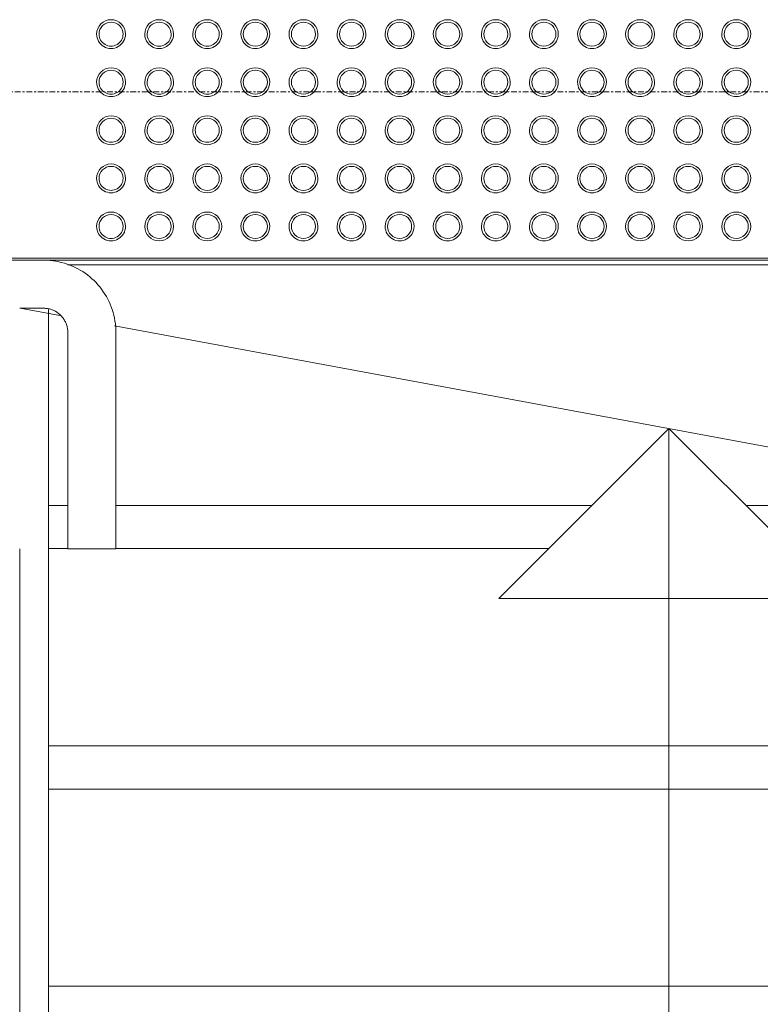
# Model space of a CAD drawing. Header units: millimetres. Extents: x -281 to 121694, y -16481 to 65128.
# Tile 453 of 656: x 20740 to 21510, y 28251 to 29275. Entities that reach past the tile are written whole.
import ezdxf

# ---------------------------------------------------------------- set-up
doc = ezdxf.new("R2010")
doc.units = ezdxf.units.MM
doc.linetypes.add('Grid Line', pattern=[12, 6, -2, 2, -2])
for name, color, linetype, lineweight in [('A--L$01A__Algemeen', 7, 'Continuous', 5), ('A--L$07A__Stramien', 1, 'Continuous', 5), ('A--L28__Hoofddraagconstructies', 3, 'Continuous', 5), ('A--LD21__DetailPenFijnHidden', 1, 'Continuous', 5)]:
    doc.layers.add(name, color=color, linetype=linetype, lineweight=lineweight)

# ---------------------------------------------------------------- blocks, each defined once
blk = doc.blocks.new('NLRS_24_10_SF_trappen kern_gen_cpz - NLRS_24_12_02_SF_trappen kern_gen_cpz-66734290-L_80_ 14')
at = {"layer": 'A--L$01A__Algemeen'}
for p, q in [((-500, -2750), (-500, -2975)), ((-450, -2750), (-500, -2750)), ((-450, -2975), (-450, -2750)), ((-400, -3000), (-425, -3000)), ((-425, -3050), (-400, -3050))]:
    blk.add_line(p, q, dxfattribs=at)
at = {"layer": 'A--L$01A__Algemeen', "flags": 128}
for points in [[(-500, -2975), (-499.9, -2978), (-499.8, -2981), (-499.5, -2984), (-499, -2986.9), (-498.5, -2989.9), (-497.9, -2992.8), (-497.1, -2995.7), (-496.2, -2998.6), (-495.2, -3001.4), (-494.1, -3004.2), (-492.9, -3006.9), (-491.5, -3009.6), (-490.1, -3012.3), (-488.5, -3014.8), (-486.9, -3017.3), (-485.2, -3019.8), (-483.3, -3022.2), (-481.4, -3024.5), (-479.4, -3026.7), (-477.3, -3028.8), (-475.1, -3030.8), (-472.8, -3032.8), (-470.4, -3034.7), (-468, -3036.4), (-465.5, -3038.1), (-463, -3039.7), (-460.3, -3041.1), (-457.7, -3042.5), (-455, -3043.8), (-452.2, -3044.9), (-449.4, -3045.9), (-446.5, -3046.9), (-443.6, -3047.7), (-440.7, -3048.3), (-437.7, -3048.9), (-434.8, -3049.4), (-431.8, -3049.7), (-428.8, -3049.9), (-425.8, -3050), (-425, -3050)], [(-500, -2975), (-499.9, -2978), (-499.8, -2981), (-499.5, -2984), (-499, -2986.9), (-498.5, -2989.9), (-497.9, -2992.8), (-497.1, -2995.7), (-496.2, -2998.6), (-495.2, -3001.4), (-494.1, -3004.2), (-492.9, -3006.9), (-491.5, -3009.6), (-490.1, -3012.3), (-488.5, -3014.8), (-486.9, -3017.3), (-485.2, -3019.8), (-483.3, -3022.2), (-481.4, -3024.5), (-479.4, -3026.7), (-477.3, -3028.8), (-475.1, -3030.8), (-472.8, -3032.8), (-470.4, -3034.7), (-468, -3036.4), (-465.5, -3038.1), (-463, -3039.7), (-460.3, -3041.1), (-457.7, -3042.5), (-455, -3043.8), (-452.2, -3044.9), (-449.4, -3045.9), (-446.5, -3046.9), (-443.6, -3047.7), (-440.7, -3048.3), (-437.7, -3048.9), (-434.8, -3049.4), (-431.8, -3049.7), (-428.8, -3049.9), (-425.8, -3050)], [(-425, -3000), (-426, -3000), (-427, -2999.9), (-428, -2999.8), (-429, -2999.7), (-430, -2999.5), (-430.9, -2999.3), (-431.9, -2999), (-432.9, -2998.7), (-433.8, -2998.4), (-434.7, -2998), (-435.6, -2997.6), (-436.5, -2997.2), (-437.4, -2996.7), (-438.3, -2996.2), (-439.1, -2995.6), (-439.9, -2995.1), (-440.7, -2994.4), (-441.5, -2993.8), (-442.2, -2993.1), (-442.9, -2992.4), (-443.6, -2991.7), (-444.3, -2990.9), (-444.9, -2990.1), (-445.5, -2989.3), (-446, -2988.5), (-446.6, -2987.7), (-447, -2986.8), (-447.5, -2985.9), (-447.9, -2985), (-448.3, -2984.1), (-448.6, -2983.1), (-449, -2982.2), (-449.2, -2981.2), (-449.4, -2980.2), (-449.6, -2979.2), (-449.8, -2978.3), (-449.9, -2977.3), (-450, -2976.3), (-450, -2975.3), (-450, -2975)], [(-499.7, -2981.6), (-499.5, -2984), (-499, -2986.9), (-498.5, -2989.9), (-497.9, -2992.8), (-497.1, -2995.7), (-496.2, -2998.6), (-495.2, -3001.4), (-494.1, -3004.2), (-492.9, -3006.9), (-491.5, -3009.6), (-490.1, -3012.3), (-488.5, -3014.8), (-486.9, -3017.3), (-485.2, -3019.8), (-483.3, -3022.2), (-481.4, -3024.5), (-479.4, -3026.7), (-477.3, -3028.8), (-475.1, -3030.8), (-472.8, -3032.8), (-470.4, -3034.7), (-468, -3036.4), (-465.5, -3038.1), (-463, -3039.7), (-460.3, -3041.1), (-457.7, -3042.5), (-455, -3043.8), (-452.2, -3044.9), (-449.4, -3045.9), (-446.5, -3046.9), (-443.6, -3047.7), (-440.7, -3048.3), (-437.7, -3048.9), (-434.8, -3049.4), (-431.8, -3049.7), (-428.8, -3049.9), (-425.8, -3050)]]:
    blk.add_lwpolyline(points, dxfattribs=at)
blk = doc.blocks.new('NLRS_24_10_SF_1_traptrede_gen_cpz - NLRS_24_10_xx_SF_1_traptrede_gen_cpz-V75-L_80_ 14')
at = {"layer": 'A--L$01A__Algemeen'}
for p, q in [((-674.6, 864.9), (-633.2, 857.3)), ((-645, -135), (-645, 859.4)), ((-576.4, 846.7), (625, 624.3)), ((-176.8, 563.2), (0, 740)), ((0, 740), (176.8, 563.2)), ((0, 740), (0, -135)), ((-624.8, 660), (-645, 660)), ((-80, 660), (-575, 660)), ((432, 660), (80, 660)), ((-675, -135), (-675, 614.9)), ((-625, 615), (-645, 615)), ((-125, 615), (-575, 615)), ((625, 615), (125, 615)), ((645, 614.9), (645, -135)), ((675, 614.9), (675, -135)), ((176.8, 563.2), (-176.8, 563.2)), ((645, 410), (-645, 410)), ((645, 365), (-645, 365)), ((645, 160), (-645, 160)), ((645, 115), (-645, 115)), ((645, -90), (-645, -90)), ((645, -135), (-645, -135))]:
    blk.add_line(p, q, dxfattribs=at)
blk = doc.blocks.new('NLRS_24_10_SF_3_stringer_gen_cpz - NLRS_24_10_xx_stringer v_v_ glazen leuning_gen_cpz-66230849-L_80_ 14')
at = {"layer": 'A--L28__Hoofddraagconstructies'}
for p, q in [((-15, -2998.6), (-15, -2994.4)), ((-15, -3050), (15, -3050))]:
    blk.add_line(p, q, dxfattribs=at)
blk = doc.blocks.new('NLRS_24_10_SF_1_traptrede_gen_cpz - NLRS_24_10_xx_SF_1_traptrede_gen_cpz-V78-L_80_ 14')
at = {"layer": 'A--LD21__DetailPenFijnHidden'}
for p, q in [((645, 150), (-645, 150)), ((-625.1, 145), (645, 145)), ((-625.1, 145), (645, 145)), ((645, 150), (645, 145)), ((645, 145), (645, 125.2)), ((-645, 94.4), (-645, 98.6)), ((595, -80), (297, -80)), ((595, -120), (595, -80)), ((513, -120), (595, -120))]:
    blk.add_line(p, q, dxfattribs=at)
blk = doc.blocks.new('bordes - bordes-V228-L_80_ 14')
at = {"layer": 'A--LD21__DetailPenFijnHidden'}
for p, q in [((-1720, 1069.9), (430, 1069.9)), ((-1718, 1067.9), (432, 1067.9)), ((432, 1067.9), (-1718, 1067.9))]:
    blk.add_line(p, q, dxfattribs=at)
for centre, radius, start, end in [((-1145, 1034.9), 15, 0, 180), ((-1145, 1034.9), 12.5, 0, 180), ((-1095, 1034.9), 15, 0, 180), ((-1095, 1034.9), 12.5, 0, 180), ((-1045, 1034.9), 15, 0, 180), ((-1045, 1034.9), 12.5, 0, 180), ((-995, 1034.9), 15, 360, 180), ((-995, 1034.9), 12.5, 0, 180), ((-945, 1034.9), 15, 360, 180), ((-945, 1034.9), 12.5, 0, 180), ((-895, 1034.9), 15, 360, 180), ((-895, 1034.9), 12.5, 0, 180), ((-845, 1034.9), 15, 360, 180), ((-845, 1034.9), 12.5, 0, 180), ((-795, 1034.9), 15, 360, 180), ((-795, 1034.9), 12.5, 0, 180), ((-745, 1034.9), 15, 360, 180), ((-745, 1034.9), 12.5, 0, 180), ((-695, 1034.9), 15, 360, 180), ((-695, 1034.9), 12.5, 0, 180), ((-645, 1034.9), 15, 360, 180), ((-645, 1034.9), 12.5, 0, 180), ((-595, 1034.9), 15, 0, 180), ((-595, 1034.9), 12.5, 0, 180), ((-545, 1034.9), 15, 0, 180), ((-545, 1034.9), 12.5, 0, 180), ((-495, 1034.9), 15, 360, 180), ((-495, 1034.9), 12.5, 360, 180), ((-1145, 1034.9), 15, 180, 0), ((-1145, 1034.9), 12.5, 180, 0), ((-1095, 1034.9), 15, 180, 0), ((-1095, 1034.9), 12.5, 180, 0), ((-1045, 1034.9), 15, 180, 0), ((-1045, 1034.9), 12.5, 180, 0), ((-995, 1034.9), 15, 180, 0), ((-995, 1034.9), 12.5, 180, 0), ((-945, 1034.9), 15, 180, 0), ((-945, 1034.9), 12.5, 180, 0), ((-895, 1034.9), 15, 180, 0), ((-895, 1034.9), 12.5, 180, 0), ((-845, 1034.9), 15, 180, 0), ((-845, 1034.9), 12.5, 180, 0), ((-795, 1034.9), 15, 180, 0), ((-795, 1034.9), 12.5, 180, 0), ((-745, 1034.9), 15, 180, 0), ((-745, 1034.9), 12.5, 180, 0), ((-695, 1034.9), 15, 180, 0), ((-695, 1034.9), 12.5, 180, 0), ((-645, 1034.9), 15, 180, 0), ((-645, 1034.9), 12.5, 180, 0), ((-595, 1034.9), 15, 180, 0), ((-595, 1034.9), 12.5, 180, 0), ((-545, 1034.9), 15, 180, 0), ((-545, 1034.9), 12.5, 180, 0), ((-495, 1034.9), 15, 180, 0), ((-495, 1034.9), 12.5, 180, 0), ((-1145, 984.9), 15, 360, 180), ((-1145, 984.9), 12.5, 0, 180), ((-1095, 984.9), 15, 360, 180), ((-1095, 984.9), 12.5, 0, 180), ((-1045, 984.9), 15, 0, 180), ((-1045, 984.9), 12.5, 0, 180), ((-995, 984.9), 15, 360, 180), ((-995, 984.9), 12.5, 0, 180), ((-945, 984.9), 15, 360, 180), ((-945, 984.9), 12.5, 0, 180), ((-895, 984.9), 15, 360, 180), ((-895, 984.9), 12.5, 0, 180), ((-845, 984.9), 15, 360, 180), ((-845, 984.9), 12.5, 0, 180), ((-795, 984.9), 15, 360, 180), ((-795, 984.9), 12.5, 0, 180), ((-745, 984.9), 15, 360, 180), ((-745, 984.9), 12.5, 0, 180), ((-695, 984.9), 15, 360, 180), ((-695, 984.9), 12.5, 0, 180), ((-645, 984.9), 15, 360, 180), ((-645, 984.9), 12.5, 0, 180), ((-595, 984.9), 15, 0, 180), ((-595, 984.9), 12.5, 0, 180), ((-545, 984.9), 15, 360, 180), ((-545, 984.9), 12.5, 360, 180), ((-495, 984.9), 15, 360, 180), ((-495, 984.9), 12.5, 360, 180), ((-1145, 984.9), 15, 180, 0), ((-1145, 984.9), 12.5, 180, 0), ((-1095, 984.9), 15, 180, 0), ((-1095, 984.9), 12.5, 180, 0), ((-1045, 984.9), 15, 180, 0), ((-1045, 984.9), 12.5, 180, 0), ((-995, 984.9), 15, 180, 0), ((-995, 984.9), 12.5, 180, 0), ((-945, 984.9), 15, 180, 0), ((-945, 984.9), 12.5, 180, 0), ((-895, 984.9), 15, 180, 0), ((-895, 984.9), 12.5, 180, 0), ((-845, 984.9), 15, 180, 0), ((-845, 984.9), 12.5, 180, 0), ((-795, 984.9), 15, 180, 0), ((-795, 984.9), 12.5, 180, 0), ((-745, 984.9), 15, 180, 0), ((-745, 984.9), 12.5, 180, 0), ((-695, 984.9), 15, 180, 0), ((-695, 984.9), 12.5, 180, 0), ((-645, 984.9), 15, 180, 0), ((-645, 984.9), 12.5, 180, 0), ((-595, 984.9), 15, 180, 0), ((-595, 984.9), 12.5, 180, 0), ((-545, 984.9), 15, 180, 0), ((-545, 984.9), 12.5, 180, 0), ((-495, 984.9), 15, 180, 0), ((-495, 984.9), 12.5, 180, 0), ((-1145, 934.9), 15, 360, 180), ((-1145, 934.9), 12.5, 0, 180), ((-1095, 934.9), 15, 360, 180), ((-1095, 934.9), 12.5, 0, 180), ((-1045, 934.9), 15, 0, 180), ((-1045, 934.9), 12.5, 0, 180), ((-995, 934.9), 15, 360, 180), ((-995, 934.9), 12.5, 0, 180), ((-945, 934.9), 15, 360, 180), ((-945, 934.9), 12.5, 0, 180), ((-895, 934.9), 15, 360, 180), ((-895, 934.9), 12.5, 0, 180), ((-845, 934.9), 15, 360, 180), ((-845, 934.9), 12.5, 0, 180), ((-795, 934.9), 15, 360, 180), ((-795, 934.9), 12.5, 0, 180), ((-745, 934.9), 15, 360, 180), ((-745, 934.9), 12.5, 0, 180), ((-695, 934.9), 15, 360, 180), ((-695, 934.9), 12.5, 0, 180), ((-645, 934.9), 15, 360, 180), ((-645, 934.9), 12.5, 0, 180), ((-595, 934.9), 15, 360, 180), ((-595, 934.9), 12.5, 360, 180), ((-545, 934.9), 15, 360, 180), ((-545, 934.9), 12.5, 360, 180), ((-495, 934.9), 15, 360, 180), ((-495, 934.9), 12.5, 360, 180), ((-1145, 934.9), 15, 180, 0), ((-1145, 934.9), 12.5, 180, 0), ((-1095, 934.9), 15, 180, 0), ((-1095, 934.9), 12.5, 180, 0), ((-1045, 934.9), 15, 180, 0), ((-1045, 934.9), 12.5, 180, 0), ((-995, 934.9), 15, 180, 0), ((-995, 934.9), 12.5, 180, 0), ((-945, 934.9), 15, 180, 0), ((-945, 934.9), 12.5, 180, 0), ((-895, 934.9), 15, 180, 0), ((-895, 934.9), 12.5, 180, 0), ((-845, 934.9), 15, 180, 0), ((-845, 934.9), 12.5, 180, 0), ((-795, 934.9), 15, 180, 0), ((-795, 934.9), 12.5, 180, 0), ((-745, 934.9), 15, 180, 0), ((-745, 934.9), 12.5, 180, 0), ((-695, 934.9), 15, 180, 0), ((-695, 934.9), 12.5, 180, 0), ((-645, 934.9), 15, 180, 0), ((-645, 934.9), 12.5, 180, 0), ((-595, 934.9), 15, 180, 0), ((-595, 934.9), 12.5, 180, 0), ((-545, 934.9), 15, 180, 0), ((-545, 934.9), 12.5, 180, 0), ((-495, 934.9), 15, 180, 0), ((-495, 934.9), 12.5, 180, 0), ((-1145, 884.9), 15, 360, 180), ((-1145, 884.9), 12.5, 0, 180), ((-1095, 884.9), 15, 360, 180), ((-1095, 884.9), 12.5, 0, 180), ((-1045, 884.9), 15, 360, 180), ((-1045, 884.9), 12.5, 0, 180), ((-995, 884.9), 15, 360, 180), ((-995, 884.9), 12.5, 0, 180), ((-945, 884.9), 15, 360, 180), ((-945, 884.9), 12.5, 0, 180), ((-895, 884.9), 15, 360, 180), ((-895, 884.9), 12.5, 0, 180), ((-845, 884.9), 15, 360, 180), ((-845, 884.9), 12.5, 0, 180), ((-795, 884.9), 15, 360, 180), ((-795, 884.9), 12.5, 0, 180), ((-745, 884.9), 15, 360, 180), ((-745, 884.9), 12.5, 0, 180), ((-695, 884.9), 15, 360, 180), ((-695, 884.9), 12.5, 0, 180), ((-645, 884.9), 15, 360, 180), ((-645, 884.9), 12.5, 0, 180), ((-595, 884.9), 15, 360, 180), ((-595, 884.9), 12.5, 360, 180), ((-545, 884.9), 15, 360, 180), ((-545, 884.9), 12.5, 360, 180), ((-495, 884.9), 15, 360, 180), ((-495, 884.9), 12.5, 360, 180), ((-1145, 884.9), 15, 180, 0), ((-1145, 884.9), 12.5, 180, 0), ((-1095, 884.9), 15, 180, 0), ((-1095, 884.9), 12.5, 180, 0), ((-1045, 884.9), 15, 180, 0), ((-1045, 884.9), 12.5, 180, 0), ((-995, 884.9), 15, 180, 0), ((-995, 884.9), 12.5, 180, 0), ((-945, 884.9), 15, 180, 0), ((-945, 884.9), 12.5, 180, 0), ((-895, 884.9), 15, 180, 0), ((-895, 884.9), 12.5, 180, 0), ((-845, 884.9), 15, 180, 0), ((-845, 884.9), 12.5, 180, 0), ((-795, 884.9), 15, 180, 0), ((-795, 884.9), 12.5, 180, 0), ((-745, 884.9), 15, 180, 0), ((-745, 884.9), 12.5, 180, 0), ((-695, 884.9), 15, 180, 0), ((-695, 884.9), 12.5, 180, 0), ((-645, 884.9), 15, 180, 0), ((-645, 884.9), 12.5, 180, 0), ((-595, 884.9), 15, 180, 0), ((-595, 884.9), 12.5, 180, 0), ((-545, 884.9), 15, 180, 0), ((-545, 884.9), 12.5, 180, 0), ((-495, 884.9), 15, 180, 0), ((-495, 884.9), 12.5, 180, 0), ((-1145, 834.9), 15, 360, 180), ((-1095, 834.9), 15, 360, 180), ((-1045, 834.9), 15, 0, 180), ((-995, 834.9), 15, 360, 180), ((-945, 834.9), 15, 360, 180), ((-895, 834.9), 15, 360, 180), ((-845, 834.9), 15, 360, 180), ((-795, 834.9), 15, 360, 180), ((-745, 834.9), 15, 360, 180), ((-695, 834.9), 15, 360, 180), ((-645, 834.9), 15, 360, 180), ((-595, 834.9), 15, 360, 180), ((-545, 834.9), 15, 360, 180), ((-495, 834.9), 15, 360, 180), ((-1145, 834.9), 12.5, 0, 180), ((-1095, 834.9), 12.5, 0, 180), ((-1045, 834.9), 12.5, 0, 180), ((-995, 834.9), 12.5, 0, 180), ((-945, 834.9), 12.5, 0, 180), ((-895, 834.9), 12.5, 0, 180), ((-845, 834.9), 12.5, 0, 180), ((-795, 834.9), 12.5, 0, 180), ((-745, 834.9), 12.5, 0, 180), ((-695, 834.9), 12.5, 0, 180), ((-645, 834.9), 12.5, 0, 180), ((-595, 834.9), 12.5, 360, 180), ((-545, 834.9), 12.5, 360, 180), ((-495, 834.9), 12.5, 360, 180), ((-1145, 834.9), 15, 180, 0), ((-1145, 834.9), 12.5, 180, 0), ((-1095, 834.9), 15, 180, 0), ((-1095, 834.9), 12.5, 180, 0), ((-1045, 834.9), 15, 180, 0), ((-1045, 834.9), 12.5, 180, 0), ((-995, 834.9), 15, 180, 0), ((-995, 834.9), 12.5, 180, 0), ((-945, 834.9), 15, 180, 0), ((-945, 834.9), 12.5, 180, 0), ((-895, 834.9), 15, 180, 0), ((-895, 834.9), 12.5, 180, 0), ((-845, 834.9), 15, 180, 0), ((-845, 834.9), 12.5, 180, 0), ((-795, 834.9), 15, 180, 0), ((-795, 834.9), 12.5, 180, 0), ((-745, 834.9), 15, 180, 0), ((-745, 834.9), 12.5, 180, 0), ((-695, 834.9), 15, 180, 0), ((-695, 834.9), 12.5, 180, 0), ((-645, 834.9), 15, 180, 0), ((-645, 834.9), 12.5, 180, 0), ((-595, 834.9), 15, 180, 0), ((-595, 834.9), 12.5, 180, 0), ((-545, 834.9), 15, 180, 0), ((-545, 834.9), 12.5, 180, 0), ((-495, 834.9), 15, 180, 0), ((-495, 834.9), 12.5, 180, 0)]:
    blk.add_arc(centre, radius, start, end, dxfattribs=at)
blk = doc.blocks.new('NLRS_28_SF_LB_ligger trap_gen_cpz - NLRS_28_10_XX_ligger trap_gen_cpz-66235059-L_80_ 14')
at = {"layer": 'A--LD21__DetailPenFijnHidden'}
blk.add_line((-400, 0), (400, 0), dxfattribs=at)

msp = doc.modelspace()

# ---------------------------------------------------------------- linework, layer by layer
at = {"layer": 'A--L$07A__Stramien', "linetype": 'Grid Line'}
msp.add_line((100373, 29200), (-281.1, 29200), dxfattribs=at)

# ---------------------------------------------------------------- block references
at = {"layer": 'A--L$01A__Algemeen'}
msp.add_blockref('NLRS_24_10_SF_1_traptrede_gen_cpz - NLRS_24_10_xx_SF_1_traptrede_gen_cpz-V75-L_80_ 14', (21415, 28110), dxfattribs=at)
at = {"layer": 'A--L28__Hoofddraagconstructies', "rotation": 180}
for name, p in [('NLRS_24_10_SF_trappen kern_gen_cpz - NLRS_24_12_02_SF_trappen kern_gen_cpz-66734290-L_80_ 14', (20340, 25974.9)), ('NLRS_24_10_SF_3_stringer_gen_cpz - NLRS_24_10_xx_stringer v_v_ glazen leuning_gen_cpz-66230849-L_80_ 14', (20755, 25975))]:
    msp.add_blockref(name, p, dxfattribs=at)
at = {"layer": 'A--LD21__DetailPenFijnHidden', "rotation": 180}
for name, p in [('bordes - bordes-V228-L_80_ 14', (20340, 30094.9)), ('NLRS_28_SF_LB_ligger trap_gen_cpz - NLRS_28_10_XX_ligger trap_gen_cpz-66235059-L_80_ 14', (20340, 29025))]:
    msp.add_blockref(name, p, dxfattribs=at)
at = {"layer": 'A--LD21__DetailPenFijnHidden'}
msp.add_blockref('NLRS_24_10_SF_1_traptrede_gen_cpz - NLRS_24_10_xx_SF_1_traptrede_gen_cpz-V78-L_80_ 14', (21415, 28875), dxfattribs=at)

doc.saveas('drawing.dxf')
